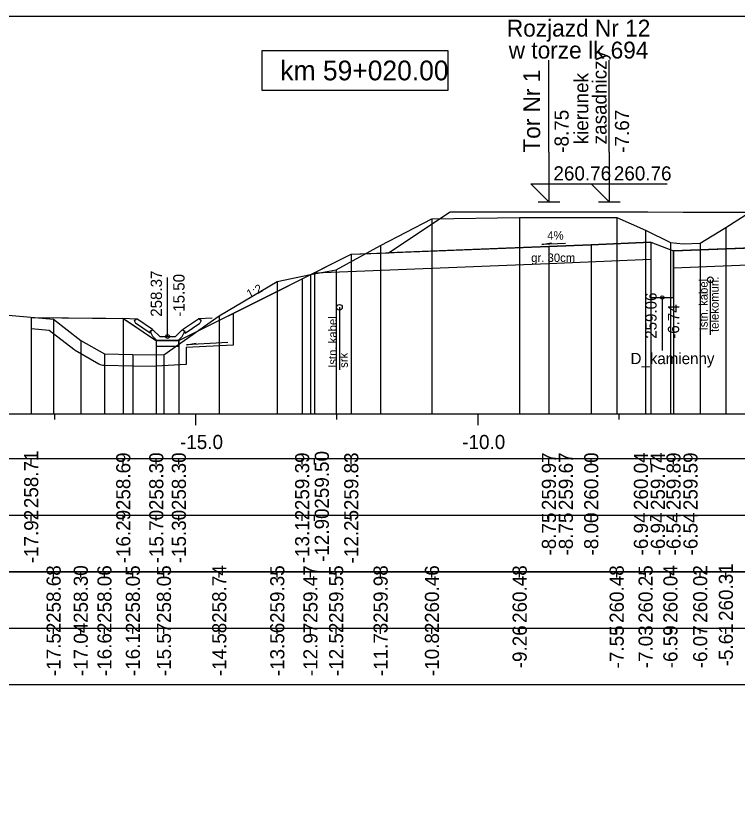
# Model space of a CAD drawing. Extents: x 6516023 to 6560129, y 5513077 to 5529206.
# Drawn here: x 6517292.03 to 6517304.82, y 5514565.91 to 5514580.16 of the extents above; entities that cross this region are included whole.
import ezdxf

# ---------------------------------------------------------------- set-up
doc = ezdxf.new("R2010")
doc.units = 0
for name, color, linetype in [('IR_default', 7, 'Continuous'), ('TOR_PRZEK_P-kable', 7, 'Continuous'), ('TOR_PRZEK_P-komponent', 7, 'Continuous'), ('TOR_PRZEK_P-odwodnienie', 7, 'Continuous'), ('TOR_PRZEK_P-opisy', 7, 'Continuous'), ('TOR_PRZEK_P-schodkowanie+wymiana', 7, 'Continuous'), ('TOR_PRZEK_P-tabelka istniejace', 7, 'Continuous'), ('TOR_PRZEK_P-tabelka projektowane', 7, 'Continuous'), ('TOR_PRZEK_P-teren istniejacy', 7, 'Continuous'), ('TOR_PRZEK_P-tory projektowane', 7, 'Continuous'), ('TOR_PRZEK_P-uklad odniesienia', 7, 'Continuous'), ('TOR_PRZEK_P-warstwa ochronna I', 7, 'Continuous'), ('TOR_PRZEK_P-warstwa ochronna II', 7, 'Continuous'), ('TOR_PS_T-skarpy projektowane', 7, 'Continuous'), ('TOR_RAMKI-ramka+tabelka 1', 7, 'Continuous')]:
    doc.layers.add(name, color=color, linetype=linetype)

msp = doc.modelspace()

# ---------------------------------------------------------------- linework, layer by layer
at = {"layer": 'IR_default'}
msp.add_lwpolyline([(6517292.296, 5514574.812), (6517293.615, 5514574.799), (6517293.927, 5514574.796), (6517293.999, 5514574.748), (6517294.017, 5514574.736), (6517294.411, 5514574.473), (6517294.512, 5514574.406), (6517294.83, 5514574.406), (6517294.912, 5514574.406), (6517296.652, 5514575.276), (6517297.097, 5514575.499), (6517297.097, 5514575.499), (6517297.097, 5514575.499), (6517297.789, 5514575.845), (6517297.967, 5514575.933), (6517298.491, 5514575.954), (6517298.626, 5514575.96), (6517299.494, 5514576.539), (6517299.717, 5514576.687), (6517302.503, 5514576.686), (6517303.217, 5514576.686), (6517303.845, 5514576.683), (6517303.963, 5514576.682), (6517304.676, 5514576.682), (6517307.463, 5514576.683)], dxfattribs=at)
at = {"layer": 'TOR_PRZEK_P-kable'}
for p, q in [((6517304.326, 5514575.482), (6517304.326, 5514574.508)), ((6517297.756, 5514574.994), (6517297.756, 5514573.884))]:
    msp.add_line(p, q, dxfattribs=at)
for centre in [(6517304.326, 5514575.482), (6517297.756, 5514574.994)]:
    msp.add_circle(centre, 0.05, dxfattribs=at)
at = {"layer": 'TOR_PRZEK_P-komponent'}
msp.add_lwpolyline([(6517303.275, 5514576.146), (6517302.217, 5514576.103), (6517301.467, 5514576.073), (6517298.626, 5514575.96), (6517299.717, 5514576.687), (6517303.217, 5514576.686), (6517303.963, 5514576.682), (6517307.463, 5514576.683), (6517308.463, 5514576.683), (6517311.963, 5514576.683), (6517312.513, 5514576.684), (6517316.013, 5514576.684), (6517317.357, 5514575.787), (6517313.513, 5514575.941), (6517310.213, 5514576.073), (6517309.463, 5514576.103), (6517308.263, 5514576.151), (6517307.663, 5514576.151), (6517306.463, 5514576.103), (6517303.675, 5514575.992)], dxfattribs=at)
at = {"layer": 'TOR_PRZEK_P-odwodnienie'}
for p, q in [((6517294.712, 5514574.476), (6517294.712, 5514575.52)), ((6517303.475, 5514575.167), (6517303.475, 5514574.229)), ((6517294.447, 5514574.602), (6517294.167, 5514574.789)), ((6517294.977, 5514574.602), (6517295.257, 5514574.789)), ((6517294.403, 5514574.535), (6517294.142, 5514574.71)), ((6517294.405, 5514574.571), (6517294.452, 5514574.595)), ((6517294.447, 5514574.602), (6517294.439, 5514574.589)), ((6517294.572, 5514574.476), (6517294.452, 5514574.595)), ((6517294.852, 5514574.476), (6517294.972, 5514574.595)), ((6517294.972, 5514574.595), (6517295.02, 5514574.571)), ((6517294.977, 5514574.602), (6517294.985, 5514574.589)), ((6517295.021, 5514574.535), (6517295.282, 5514574.71)), ((6517294.414, 5514574.552), (6517294.403, 5514574.535)), ((6517294.572, 5514574.476), (6517294.852, 5514574.476)), ((6517295.01, 5514574.552), (6517295.021, 5514574.535)), ((6517294.522, 5514574.406), (6517294.902, 5514574.406))]:
    msp.add_line(p, q, dxfattribs=at)
for points in [[(6517303.275, 5514576.146), (6517303.275, 5514575.167), (6517303.675, 5514575.167), (6517303.675, 5514575.992)], [(6517293.921, 5514574.801), (6517294.167, 5514574.789)], [(6517294.117, 5514574.762), (6517294.167, 5514574.789)], [(6517294.117, 5514574.762), (6517294.142, 5514574.71)], [(6517295.504, 5514574.801), (6517295.257, 5514574.789)], [(6517295.307, 5514574.762), (6517295.257, 5514574.789)], [(6517295.307, 5514574.762), (6517295.282, 5514574.71)], [(6517294.439, 5514574.589), (6517294.404, 5514574.571)], [(6517294.985, 5514574.589), (6517295.02, 5514574.571)], [(6517294.404, 5514574.571), (6517294.414, 5514574.552)], [(6517294.452, 5514574.476), (6517294.405, 5514574.571)], [(6517294.522, 5514574.406), (6517294.452, 5514574.476)], [(6517294.902, 5514574.406), (6517294.972, 5514574.476)], [(6517294.972, 5514574.476), (6517295.02, 5514574.571)], [(6517295.02, 5514574.571), (6517295.01, 5514574.552)], [(6517294.512, 5514574.406), (6517294.511, 5514574.407), (6517294.512, 5514574.406), (6517294.511, 5514574.406), (6517294.512, 5514574.406), (6517294.512, 5514574.406), (6517294.512, 5514574.406), (6517294.512, 5514574.407)], [(6517294.512, 5514574.406), (6517294.512, 5514574.407), (6517294.512, 5514574.406), (6517294.512, 5514574.406), (6517294.512, 5514574.406), (6517294.513, 5514574.406), (6517294.512, 5514574.406), (6517294.513, 5514574.407)], [(6517294.912, 5514574.406), (6517294.512, 5514574.406), (6517294.512, 5514574.306), (6517294.912, 5514574.306), (6517294.912, 5514574.406)], [(6517294.912, 5514574.406), (6517294.911, 5514574.407), (6517294.912, 5514574.406), (6517294.911, 5514574.406), (6517294.912, 5514574.406), (6517294.912, 5514574.406), (6517294.912, 5514574.406), (6517294.912, 5514574.407)], [(6517294.912, 5514574.406), (6517294.912, 5514574.407), (6517294.912, 5514574.406), (6517294.912, 5514574.406), (6517294.912, 5514574.406), (6517294.913, 5514574.406), (6517294.912, 5514574.406), (6517294.913, 5514574.407)]]:
    msp.add_lwpolyline(points, dxfattribs=at)
for centre, radius in [((6517303.475, 5514575.167), 0.03), ((6517294.712, 5514574.476), 0.035)]:
    msp.add_circle(centre, radius, dxfattribs=at)
at = {"layer": 'TOR_PRZEK_P-opisy'}
msp.add_lwpolyline([(6517301.761, 5514576.127), (6517301.343, 5514576.108), (6517301.511, 5514576.137)], dxfattribs=at)
at = {"layer": 'TOR_PRZEK_P-schodkowanie+wymiana'}
for p, q in [((6517295.872, 5514574.886), (6517295.872, 5514574.324)), ((6517295.872, 5514574.324), (6517295.043, 5514574.283)), ((6517295.043, 5514574.283), (6517295.043, 5514573.98)), ((6517295.043, 5514573.98), (6517294.512, 5514573.953))]:
    msp.add_line(p, q, dxfattribs=at)
at = {"layer": 'TOR_PRZEK_P-tabelka istniejace'}
for p, q in [((6517292.693, 5514570.206), (6517292.693, 5514570.306)), ((6517293.174, 5514570.206), (6517293.174, 5514570.306)), ((6517293.593, 5514570.206), (6517293.593, 5514570.306)), ((6517294.097, 5514570.206), (6517294.097, 5514570.306)), ((6517294.647, 5514570.206), (6517294.647, 5514570.306)), ((6517295.628, 5514570.206), (6517295.628, 5514570.306)), ((6517296.655, 5514570.206), (6517296.655, 5514570.306)), ((6517297.242, 5514570.206), (6517297.242, 5514570.306)), ((6517297.698, 5514570.206), (6517297.698, 5514570.306)), ((6517298.486, 5514570.206), (6517298.486, 5514570.306)), ((6517299.395, 5514570.206), (6517299.395, 5514570.306)), ((6517300.949, 5514570.206), (6517300.949, 5514570.306)), ((6517302.668, 5514570.206), (6517302.668, 5514570.306)), ((6517303.18, 5514570.206), (6517303.18, 5514570.306)), ((6517303.619, 5514570.206), (6517303.619, 5514570.306)), ((6517304.147, 5514570.206), (6517304.147, 5514570.306)), ((6517304.602, 5514570.206), (6517304.602, 5514570.306)), ((6517269.163, 5514569.306), (6517352.963, 5514569.306)), ((6517292.693, 5514569.206), (6517292.693, 5514569.306)), ((6517293.174, 5514569.206), (6517293.174, 5514569.306)), ((6517293.593, 5514569.206), (6517293.593, 5514569.306)), ((6517294.097, 5514569.206), (6517294.097, 5514569.306)), ((6517294.647, 5514569.206), (6517294.647, 5514569.306)), ((6517295.628, 5514569.206), (6517295.628, 5514569.306)), ((6517296.655, 5514569.206), (6517296.655, 5514569.306)), ((6517297.242, 5514569.206), (6517297.242, 5514569.306)), ((6517297.698, 5514569.206), (6517297.698, 5514569.306)), ((6517298.486, 5514569.206), (6517298.486, 5514569.306)), ((6517299.395, 5514569.206), (6517299.395, 5514569.306)), ((6517300.949, 5514569.206), (6517300.949, 5514569.306)), ((6517302.668, 5514569.206), (6517302.668, 5514569.306)), ((6517303.18, 5514569.206), (6517303.18, 5514569.306)), ((6517303.619, 5514569.206), (6517303.619, 5514569.306)), ((6517304.147, 5514569.206), (6517304.147, 5514569.306)), ((6517304.602, 5514569.206), (6517304.602, 5514569.306))]:
    msp.add_line(p, q, dxfattribs=at)
for points in [[(6517300.949, 5514576.587), (6517300.949, 5514573.306), (6517300.949, 5514573.176), (6517300.949, 5514573.106)], [(6517302.668, 5514576.584), (6517302.668, 5514573.306), (6517302.668, 5514573.176), (6517302.668, 5514573.106)], [(6517299.395, 5514576.562), (6517299.395, 5514573.306), (6517299.395, 5514573.176), (6517299.395, 5514573.106)], [(6517303.18, 5514576.36), (6517303.18, 5514573.306), (6517303.18, 5514573.176), (6517303.18, 5514573.106)], [(6517304.602, 5514576.411), (6517304.602, 5514573.306), (6517304.602, 5514573.176), (6517304.602, 5514573.106)], [(6517298.486, 5514576.088), (6517298.486, 5514573.306), (6517298.486, 5514573.176), (6517298.486, 5514573.106)], [(6517303.619, 5514576.142), (6517303.619, 5514573.306), (6517303.619, 5514573.176), (6517303.619, 5514573.106)], [(6517304.147, 5514576.13), (6517304.147, 5514573.306), (6517304.147, 5514573.176), (6517304.147, 5514573.106)], [(6517297.698, 5514575.66), (6517297.698, 5514573.306), (6517297.698, 5514573.176), (6517297.698, 5514573.106)], [(6517296.655, 5514575.452), (6517296.655, 5514573.306), (6517296.655, 5514573.176), (6517296.655, 5514573.106)], [(6517297.242, 5514575.575), (6517297.242, 5514573.306), (6517297.242, 5514573.176), (6517297.242, 5514573.106)], [(6517292.693, 5514574.785), (6517292.693, 5514573.306), (6517292.693, 5514573.176), (6517292.693, 5514573.106)], [(6517295.628, 5514574.842), (6517295.628, 5514573.306), (6517295.628, 5514573.176), (6517295.628, 5514573.106)], [(6517293.174, 5514574.408), (6517293.174, 5514573.306), (6517293.174, 5514573.176), (6517293.174, 5514573.106)], [(6517293.593, 5514574.166), (6517293.593, 5514573.306), (6517293.593, 5514573.176), (6517293.593, 5514573.106)], [(6517294.097, 5514574.155), (6517294.097, 5514573.306), (6517294.097, 5514573.176), (6517294.097, 5514573.106)], [(6517294.647, 5514574.153), (6517294.647, 5514573.306), (6517294.647, 5514573.176), (6517294.647, 5514573.106)]]:
    msp.add_lwpolyline(points, dxfattribs=at)
msp.add_lwpolyline([(6517269.163, 5514570.306), (6517269.163, 5514568.306), (6517352.963, 5514568.306), (6517352.963, 5514570.306)], close=True, dxfattribs=at)
at = {"layer": 'TOR_PRZEK_P-tabelka projektowane'}
for p, q in [((6517292.296, 5514572.206), (6517292.296, 5514572.306)), ((6517293.927, 5514572.206), (6517293.927, 5514572.306)), ((6517294.512, 5514572.206), (6517294.512, 5514572.306)), ((6517294.912, 5514572.206), (6517294.912, 5514572.306)), ((6517297.096, 5514572.206), (6517297.096, 5514572.306)), ((6517297.315, 5514572.206), (6517297.315, 5514572.306)), ((6517297.966, 5514572.206), (6517297.966, 5514572.306)), ((6517301.467, 5514572.206), (6517301.467, 5514572.306)), ((6517301.467, 5514572.206), (6517301.467, 5514572.306)), ((6517302.217, 5514572.206), (6517302.217, 5514572.306)), ((6517303.275, 5514572.206), (6517303.275, 5514572.306)), ((6517303.675, 5514572.206), (6517303.675, 5514572.306)), ((6517269.163, 5514571.306), (6517352.963, 5514571.306)), ((6517292.296, 5514571.206), (6517292.296, 5514571.306)), ((6517293.927, 5514571.206), (6517293.927, 5514571.306)), ((6517294.512, 5514571.206), (6517294.512, 5514571.306)), ((6517294.912, 5514571.206), (6517294.912, 5514571.306)), ((6517297.096, 5514571.206), (6517297.096, 5514571.306)), ((6517297.315, 5514571.206), (6517297.315, 5514571.306)), ((6517297.966, 5514571.206), (6517297.966, 5514571.306)), ((6517301.467, 5514571.206), (6517301.467, 5514571.306)), ((6517301.467, 5514571.206), (6517301.467, 5514571.306)), ((6517302.217, 5514571.206), (6517302.217, 5514571.306)), ((6517303.275, 5514571.206), (6517303.275, 5514571.306)), ((6517303.675, 5514571.206), (6517303.675, 5514571.306))]:
    msp.add_line(p, q, dxfattribs=at)
for points in [[(6517301.467, 5514576.073), (6517301.467, 5514573.306), (6517301.467, 5514573.176), (6517301.467, 5514573.106)], [(6517302.217, 5514576.103), (6517302.217, 5514573.306), (6517302.217, 5514573.176), (6517302.217, 5514573.106)], [(6517303.275, 5514576.146), (6517303.275, 5514573.306), (6517303.275, 5514573.176), (6517303.275, 5514573.106)], [(6517297.966, 5514575.933), (6517297.966, 5514573.306), (6517297.966, 5514573.176), (6517297.966, 5514573.106)], [(6517303.675, 5514575.992), (6517303.675, 5514573.306), (6517303.675, 5514573.176), (6517303.675, 5514573.106)], [(6517301.467, 5514575.773), (6517301.467, 5514573.306), (6517301.467, 5514573.176), (6517301.467, 5514573.106)], [(6517303.275, 5514575.846), (6517303.275, 5514573.306), (6517303.275, 5514573.176), (6517303.275, 5514573.106)], [(6517297.315, 5514575.607), (6517297.315, 5514573.306), (6517297.315, 5514573.176), (6517297.315, 5514573.106)], [(6517303.675, 5514575.692), (6517303.675, 5514573.306), (6517303.675, 5514573.176), (6517303.675, 5514573.106)], [(6517297.096, 5514575.498), (6517297.096, 5514573.306), (6517297.096, 5514573.176), (6517297.096, 5514573.106)], [(6517292.296, 5514574.813), (6517292.296, 5514573.306), (6517292.296, 5514573.176), (6517292.296, 5514573.106)], [(6517293.927, 5514574.796), (6517293.927, 5514573.306), (6517293.927, 5514573.176), (6517293.927, 5514573.106)], [(6517294.512, 5514574.406), (6517294.512, 5514573.306), (6517294.512, 5514573.176), (6517294.512, 5514573.106)], [(6517294.912, 5514574.406), (6517294.912, 5514573.306), (6517294.912, 5514573.176), (6517294.912, 5514573.106)]]:
    msp.add_lwpolyline(points, dxfattribs=at)
msp.add_lwpolyline([(6517269.163, 5514572.306), (6517269.163, 5514570.306), (6517352.963, 5514570.306), (6517352.963, 5514572.306)], close=True, dxfattribs=at)
at = {"layer": 'TOR_PRZEK_P-teren istniejacy'}
msp.add_lwpolyline([(6517291.76, 5514574.867), (6517292.693, 5514574.785), (6517293.174, 5514574.408), (6517293.593, 5514574.166), (6517294.097, 5514574.155), (6517294.647, 5514574.153), (6517295.628, 5514574.842), (6517296.655, 5514575.452), (6517297.242, 5514575.575), (6517297.698, 5514575.66), (6517298.486, 5514576.088), (6517299.395, 5514576.562), (6517300.949, 5514576.587), (6517302.668, 5514576.584), (6517303.18, 5514576.36), (6517303.619, 5514576.142), (6517303.843, 5514576.121), (6517304.147, 5514576.13), (6517304.602, 5514576.411), (6517305.029, 5514576.679)], dxfattribs=at)
at = {"layer": 'TOR_PRZEK_P-tory projektowane'}
for p, q in [((6517301.467, 5514577.741), (6517301.467, 5514579.373)), ((6517302.537, 5514577.741), (6517302.537, 5514579.373)), ((6517301.467, 5514577.741), (6517301.467, 5514576.863)), ((6517302.537, 5514577.741), (6517302.537, 5514576.863)), ((6517301.467, 5514576.863), (6517301.148, 5514577.182)), ((6517301.148, 5514577.182), (6517302.492, 5514577.182)), ((6517302.537, 5514576.863), (6517302.218, 5514577.182)), ((6517302.218, 5514577.182), (6517303.562, 5514577.182)), ((6517301.275, 5514576.863), (6517301.658, 5514576.863)), ((6517302.345, 5514576.863), (6517302.728, 5514576.863))]:
    msp.add_line(p, q, dxfattribs=at)
at = {"layer": 'TOR_PRZEK_P-uklad odniesienia'}
for p, q in [((6517272.963, 5514573.106), (6517352.963, 5514573.106)), ((6517292.713, 5514573.006), (6517292.713, 5514573.106)), ((6517295.213, 5514572.906), (6517295.213, 5514573.106)), ((6517297.713, 5514573.006), (6517297.713, 5514573.106)), ((6517300.213, 5514572.906), (6517300.213, 5514573.106)), ((6517302.713, 5514573.006), (6517302.713, 5514573.106))]:
    msp.add_line(p, q, dxfattribs=at)
msp.add_lwpolyline([(6517299.682, 5514579.542), (6517296.382, 5514579.542), (6517296.382, 5514578.842), (6517299.682, 5514578.842)], close=True, dxfattribs=at)
at = {"layer": 'TOR_PRZEK_P-warstwa ochronna I'}
for points in [[(6517297.315, 5514575.607), (6517301.467, 5514575.773), (6517303.275, 5514575.846)], [(6517303.675, 5514575.692), (6517306.463, 5514575.803), (6517307.663, 5514575.851), (6517308.263, 5514575.851), (6517309.463, 5514575.803), (6517310.213, 5514575.773), (6517313.513, 5514575.641), (6517314.263, 5514575.611), (6517319.215, 5514575.413)]]:
    msp.add_lwpolyline(points, dxfattribs=at)
at = {"layer": 'TOR_PRZEK_P-warstwa ochronna II'}
msp.add_lwpolyline([(6517292.296, 5514574.813), (6517293.927, 5514574.796), (6517294.512, 5514574.406), (6517294.912, 5514574.406), (6517297.096, 5514575.498), (6517297.097, 5514575.498), (6517297.966, 5514575.933), (6517301.467, 5514576.073), (6517302.217, 5514576.103), (6517303.275, 5514576.146), (6517303.675, 5514575.992), (6517305.713, 5514576.073), (6517306.463, 5514576.103), (6517307.663, 5514576.151), (6517308.263, 5514576.151), (6517309.463, 5514576.103), (6517310.213, 5514576.073), (6517313.513, 5514575.941), (6517314.263, 5514575.911), (6517318.563, 5514575.739), (6517319.432, 5514575.304), (6517321.594, 5514574.223)], dxfattribs=at)
at = {"layer": 'TOR_PS_T-skarpy projektowane'}
for p, q in [((6517293.074, 5514574.235), (6517293.493, 5514573.993)), ((6517293.588, 5514573.966), (6517294.093, 5514573.955)), ((6517294.096, 5514573.955), (6517294.512, 5514573.953))]:
    msp.add_line(p, q, dxfattribs=at)
for points in [[(6517292.296, 5514574.619), (6517292.616, 5514574.591), (6517293.05, 5514574.251)], [(6517295.779, 5514574.369), (6517295.044, 5514574.329), (6517295.217, 5514574.36)]]:
    msp.add_lwpolyline(points, dxfattribs=at)
for centre, start, end in [((6517293.174, 5514574.408), 231.9391, 239.9911), ((6517293.593, 5514574.166), 239.9911, 268.7092), ((6517294.097, 5514574.155), 268.7092, 269.7812)]:
    msp.add_arc(centre, 0.2, start, end, dxfattribs=at)
at = {"layer": 'TOR_RAMKI-ramka+tabelka 1'}
msp.add_lwpolyline([(6517179.513, 5514580.156), (6517427.013, 5514580.156), (6517427.013, 5514551.656), (6517179.513, 5514551.656)], close=True, dxfattribs=at)

# ---------------------------------------------------------------- texts
at = {"layer": 'TOR_PRZEK_P-kable'}
for s, height, p in [('Istn. kabel', 0.14999, (6517304.281, 5514574.584)), ('telekomun.', 0.15, (6517304.475, 5514574.556)), ('Istn. kabel', 0.14999, (6517297.71, 5514573.92)), ('srk', 0.15, (6517297.905, 5514573.92))]:
    msp.add_text(s, height=height, rotation=90.0511, dxfattribs=at).set_placement(p)
at = {"layer": 'TOR_PRZEK_P-odwodnienie'}
for s, rotation, p in [('258.37', 90, (6517294.612, 5514574.826)), ('-15.50', 90, (6517295.012, 5514574.826)), ('259.06', 90, (6517303.375, 5514574.436)), ('-6.74', 90, (6517303.775, 5514574.436)), ('D_kamienny', 360, (6517302.913, 5514573.986))]:
    msp.add_text(s, height=0.2, rotation=rotation, dxfattribs=at).set_placement(p)
at = {"layer": 'TOR_PRZEK_P-opisy'}
for s, rotation, p in [('4%', 0.1515, (6517301.438, 5514576.193)), ('1:2', 27.0701, (6517296.158, 5514575.151))]:
    msp.add_text(s, height=0.15, rotation=rotation, dxfattribs=at).set_placement(p)
at = {"layer": 'TOR_PRZEK_P-tabelka istniejace'}
for s, p in [('258.68', (6517292.818, 5514569.398)), ('258.30', (6517293.299, 5514569.398)), ('258.06', (6517293.718, 5514569.398)), ('258.05', (6517294.222, 5514569.397)), ('258.05', (6517294.772, 5514569.397)), ('258.74', (6517295.753, 5514569.399)), ('259.35', (6517296.78, 5514569.397)), ('259.47', (6517297.367, 5514569.398)), ('259.55', (6517297.823, 5514569.397)), ('259.98', (6517298.611, 5514569.398)), ('260.46', (6517299.52, 5514569.398)), ('260.48', (6517301.074, 5514569.398)), ('260.48', (6517302.793, 5514569.398)), ('260.25', (6517303.305, 5514569.397)), ('260.04', (6517303.744, 5514569.399)), ('260.02', (6517304.272, 5514569.4)), ('260.31', (6517304.727, 5514569.433)), ('-17.52', (6517292.818, 5514568.456)), ('-17.04', (6517293.299, 5514568.455)), ('-16.62', (6517293.718, 5514568.456)), ('-16.12', (6517294.222, 5514568.456)), ('-15.57', (6517294.772, 5514568.455)), ('-14.58', (6517295.753, 5514568.454)), ('-13.56', (6517296.78, 5514568.454)), ('-12.97', (6517297.367, 5514568.455)), ('-12.52', (6517297.823, 5514568.456)), ('-11.73', (6517298.611, 5514568.454)), ('-10.82', (6517299.52, 5514568.456)), ('-9.26', (6517301.074, 5514568.594)), ('-7.55', (6517302.793, 5514568.593)), ('-7.03', (6517303.305, 5514568.594)), ('-6.59', (6517303.744, 5514568.594)), ('-6.07', (6517304.272, 5514568.594)), ('-5.61', (6517304.727, 5514568.629))]:
    msp.add_text(s, height=0.25, rotation=90, dxfattribs=at).set_placement(p)
at = {"layer": 'TOR_PRZEK_P-tabelka projektowane'}
for s, p in [('258.71', (6517292.421, 5514571.433)), ('258.69', (6517294.052, 5514571.398)), ('258.30', (6517294.637, 5514571.398)), ('258.30', (6517295.037, 5514571.398)), ('259.39', (6517297.221, 5514571.398)), ('259.50', (6517297.569, 5514571.424)), ('259.83', (6517298.091, 5514571.398)), ('259.97', (6517301.592, 5514571.398)), ('259.67', (6517301.892, 5514571.398)), ('260.00', (6517302.342, 5514571.398)), ('260.04', (6517303.222, 5514571.399)), ('259.74', (6517303.522, 5514571.399)), ('259.89', (6517303.8, 5514571.398)), ('259.59', (6517304.1, 5514571.398)), ('-17.92', (6517292.421, 5514570.456)), ('-16.29', (6517294.052, 5514570.455)), ('-15.70', (6517294.637, 5514570.455)), ('-15.30', (6517295.037, 5514570.455)), ('-13.12', (6517297.221, 5514570.456)), ('-12.90', (6517297.569, 5514570.48)), ('-12.25', (6517298.091, 5514570.453)), ('-8.75', (6517301.592, 5514570.593)), ('-8.75', (6517301.892, 5514570.593)), ('-8.00', (6517302.342, 5514570.594)), ('-6.94', (6517303.222, 5514570.595)), ('-6.94', (6517303.522, 5514570.595)), ('-6.54', (6517303.8, 5514570.595)), ('-6.54', (6517304.1, 5514570.595))]:
    msp.add_text(s, height=0.25, rotation=90, dxfattribs=at).set_placement(p)
at = {"layer": 'TOR_PRZEK_P-tory projektowane'}
for s, height, rotation, p in [('Rozjazd Nr 12', 0.3, 360, (6517300.722, 5514579.792)), ('w torze lk 694', 0.3, 360, (6517300.755, 5514579.403)), ('zasadniczy', 0.25, 90, (6517302.489, 5514577.883)), ('Tor Nr 1', 0.3, 90, (6517301.312, 5514577.735)), ('kierunek', 0.25, 90, (6517302.165, 5514577.883)), ('-8.75', 0.25, 90, (6517301.817, 5514577.733)), ('-7.67', 0.25, 90, (6517302.887, 5514577.733))]:
    msp.add_text(s, height=height, rotation=rotation, dxfattribs=at).set_placement(p)
for p in [(6517301.547, 5514577.243), (6517302.617, 5514577.243)]:
    msp.add_text('260.76', height=0.25, dxfattribs=at).set_placement(p)
at = {"layer": 'TOR_PRZEK_P-uklad odniesienia'}
for s, height, p in [('km 59+020.00', 0.35, (6517296.71, 5514579.017)), ('-15.0', 0.25, (6517294.932, 5514572.481)), ('-10.0', 0.25, (6517299.932, 5514572.481))]:
    msp.add_text(s, height=height, dxfattribs=at).set_placement(p)
at = {"layer": 'TOR_PRZEK_P-warstwa ochronna I'}
msp.add_text('gr. 30cm', height=0.15, dxfattribs=at).set_placement((6517301.153, 5514575.797))

doc.saveas('drawing.dxf')
